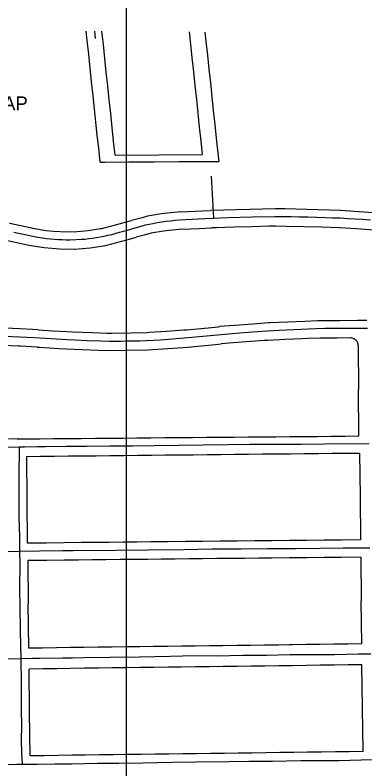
# Model space of a CAD drawing. Extents: x -25029 to 2274964, y -81170 to 687028.
# Drawn here: x 1632 to 2640, y -63865 to -61694 of the extents above; entities that cross this region are included whole.
import ezdxf

# ---------------------------------------------------------------- set-up
doc = ezdxf.new("R2010")
doc.units = 0
for name, color, linetype in [('81911BEA - RW_X_Fee_RW', 7, 'Continuous'), ('AP_X_Lights', 7, 'Continuous'), ('GE_X_CL_2000', 7, 'Continuous'), ('TI_BORDER', 7, 'Continuous'), ('TI_ORTHO_CBM', 7, 'Continuous')]:
    doc.layers.add(name, color=color, linetype=linetype)

msp = doc.modelspace()

# ---------------------------------------------------------------- linework, layer by layer
at = {"layer": '81911BEA - RW_X_Fee_RW'}
for p, q in [((2620.8, -62645.4), (2621.6, -62772.5)), ((2623.1, -62906.1), (2621.6, -62772.5)), ((1638.1, -62914.6), (1613.1, -62914.8)), ((1668.2, -63264.8), (1669.5, -63389.8)), ((2628.2, -63255.1), (2629.5, -63380.3)), ((2631, -63504.9), (2629.5, -63380.3)), ((1671.1, -63517.1), (1669.5, -63389.8))]:
    msp.add_line(p, q, dxfattribs=at)
for points in [[(1877, -62117.4), (1872.7, -62077.6), (1868.7, -62039.8), (1864.7, -62002), (1860.7, -61964.2), (1856.7, -61926.5), (1852.4, -61886.7), (1848.2, -61846.9), (1844, -61807.1), (1839.7, -61767.3), (1836.8, -61740)], [(1920.1, -62097.2), (1915.8, -62057.3), (1911.6, -62017.6), (1907.4, -61977.8), (1903.1, -61938), (1898.9, -61898.2), (1894.7, -61858.5), (1890.4, -61818.7), (1886.2, -61778.9), (1882.1, -61740.4)], [(2133.7, -61742.5), (2137.4, -61777.7), (2141.7, -61817.5), (2145.9, -61857.3), (2150.1, -61897.1), (2154.4, -61936.8), (2158.6, -61976.6), (2162.8, -62016.4), (2167.1, -62056.2), (2171.3, -62096)], [(2179, -61742.9), (2181.9, -61770.2), (2186.1, -61810), (2190.4, -61849.8), (2194.6, -61889.6), (2198.8, -61929.3), (2203.1, -61969.1), (2207.3, -62008.9), (2211.5, -62048.7), (2215.2, -62083.5), (2218.7, -62115.5)], [(1920.1, -62097.2), (2045.7, -62096.6), (2171.3, -62096)], [(1877, -62117.4), (1890.7, -62117.3), (1959.5, -62116.9), (2033.5, -62116.5), (2103.5, -62116.1), (2163.5, -62115.8), (2218.7, -62115.5)], [(2757.2, -62270.3), (2570.1, -62256.4), (2568.6, -62256.4), (2409.1, -62252.5), (2382.6, -62251.9), (2195.1, -62256.7)], [(2109.8, -62261), (2061.6, -62265.4), (2053.8, -62266.7), (2013.9, -62273.4), (1997.6, -62277.5), (1967, -62285.2)], [(2109.8, -62261), (2110.8, -62261), (2170.7, -62257.9), (2195.1, -62256.7)], [(1615.4, -62293.4), (1616.8, -62293.7), (1675.5, -62306.1), (1681.6, -62307.4)], [(1921.4, -62298.5), (1941.9, -62292.5), (1967, -62285.2)], [(1681.6, -62307.4), (1721.4, -62314.2), (1742.2, -62316), (1761.7, -62317.7), (1802, -62317.8), (1810.5, -62317.2), (1842.3, -62314.7), (1878.3, -62308.8), (1882.2, -62308.2), (1921.4, -62298.5)], [(2112.3, -62311), (2068, -62314.9), (2059.8, -62316.3), (2024.2, -62322.4), (2007.8, -62326.5), (1981, -62333.2)], [(2112.3, -62311), (2162.4, -62308.4), (2197.7, -62306.6)], [(2752.2, -62320), (2716.8, -62317.4), (2666.4, -62313.7), (2616.1, -62309.9), (2567.7, -62306.3), (2565.7, -62306.3), (2515.2, -62305.1), (2464.7, -62303.9), (2414.3, -62302.6), (2382.7, -62301.9), (2363.8, -62302.4), (2313.3, -62303.7), (2262.8, -62305), (2212.4, -62306.3), (2197.7, -62306.6)], [(1935.4, -62346.5), (1957.5, -62340), (1981, -62333.2)], [(1605, -62342.3), (1641.6, -62350), (1671.2, -62356.3)], [(1671.2, -62356.3), (1715.1, -62363.8), (1759.4, -62367.6), (1802.1, -62367.8), (1803.9, -62367.8), (1848.3, -62364.3), (1892.2, -62357.2), (1935.4, -62346.5)], [(2645.7, -62573.7), (2619.2, -62573.9), (2568.2, -62574.1), (2517.2, -62574.4), (2504.1, -62574.5), (2467.2, -62576), (2417.3, -62578), (2367.3, -62580.1), (2362.7, -62580.3), (2317.5, -62583.7), (2264.2, -62587.8), (2221.5, -62591.1)], [(1698.4, -62600.3), (1681.8, -62599.4), (1644.5, -62597.2), (1623.9, -62596.2), (1590.6, -62594.7), (1558.9, -62593.5)], [(1698.4, -62600.3), (1739.7, -62602.9), (1781.3, -62605.5)], [(1781.3, -62605.5), (1797.6, -62606.1), (1854.5, -62608.2), (1896.3, -62609.8), (1910.5, -62609.6), (1965.5, -62608.7), (2011.4, -62608), (2018.4, -62607.5), (2068.3, -62604.1), (2118.2, -62600.7), (2126.3, -62600.1)], [(2126.3, -62600.1), (2168, -62596.2), (2217.8, -62591.5), (2221.5, -62591.1)], [(2131, -62649.9), (2158.1, -62647.3), (2209.8, -62642.4), (2226.2, -62640.9)], [(2598.8, -62623.6), (2560.3, -62624), (2510.2, -62624.8), (2474.4, -62625.3), (2460.2, -62626), (2410.3, -62628.3), (2360.4, -62630.7), (2350.2, -62631.1), (2310.5, -62634.3), (2260.6, -62638.2), (2226.2, -62640.9)], [(2620.8, -62645.4), (2620.7, -62643.7), (2620.4, -62641.8), (2620, -62640), (2619.4, -62638.2), (2618.7, -62636.4), (2617.8, -62634.7), (2616.8, -62633.1), (2615.6, -62631.6), (2614.3, -62630.2), (2612.9, -62628.9), (2611.4, -62627.8), (2609.8, -62626.7), (2608.1, -62625.9), (2606.3, -62625.1), (2604.5, -62624.6), (2602.6, -62624.1), (2600.8, -62623.9), (2598.8, -62623.6)], [(1695.3, -62650.2), (1647.6, -62647.5), (1641.7, -62647.1), (1596.7, -62645.1)], [(1695.3, -62650.2), (1702.5, -62650.7), (1757.4, -62654.1), (1778.2, -62655.5)], [(1778.2, -62655.5), (1895.8, -62659.8), (2013.5, -62657.9), (2131, -62649.9)], [(1638.1, -62914.6), (1658.1, -62914.4), (1663.1, -62914.4), (1703.1, -62914), (1743.1, -62913.7), (1783.1, -62913.4), (1823.1, -62913), (1863.1, -62912.7), (1903.1, -62912.3), (1943.1, -62912), (1983.1, -62911.6), (2023.1, -62911.3), (2063.1, -62910.9), (2103.1, -62910.6), (2143.1, -62910.3), (2183.1, -62909.9), (2223.1, -62909.6), (2263.1, -62909.2), (2303.1, -62908.9), (2343.1, -62908.5), (2383.1, -62908.2), (2423.1, -62907.9), (2463.1, -62907.5), (2503.1, -62907.2), (2543.1, -62906.8), (2583.1, -62906.5), (2623.1, -62906.1)], [(1665.2, -62964.8), (1705.2, -62964.4), (1745.2, -62964), (1785.2, -62963.6), (1825.2, -62963.2), (1865.2, -62962.8), (1905.2, -62962.4), (1945.2, -62962), (1985.2, -62961.6), (2025.2, -62961.2), (2065.2, -62960.8), (2105.2, -62960.4), (2145.2, -62960), (2185.1, -62959.5), (2225.1, -62959.1), (2265.1, -62958.7)], [(1667.7, -63214.8), (1666.4, -63089.8), (1665.2, -62964.8)], [(2265.1, -62958.7), (2305.1, -62958.3), (2345.1, -62957.9), (2385.1, -62957.5), (2425.1, -62957.1), (2465.1, -62956.7), (2505.1, -62956.3), (2545.1, -62955.9), (2585.1, -62955.5), (2625.1, -62955.1)], [(2625.1, -62955.1), (2626.4, -63080.1), (2627.7, -63205.1)], [(2272.7, -63208.7), (2222.7, -63209.2), (2172.7, -63209.7), (2122.7, -63210.2), (2072.7, -63210.7), (2022.7, -63211.2), (1982.7, -63211.6), (1942.7, -63212), (1902.7, -63212.4), (1862.7, -63212.8), (1822.7, -63213.2), (1772.7, -63213.7), (1722.7, -63214.3), (1667.7, -63214.8)], [(2627.7, -63205.1), (2572.7, -63205.6), (2522.7, -63206.1), (2472.7, -63206.6), (2422.7, -63207.1), (2372.7, -63207.7), (2322.7, -63208.2), (2272.7, -63208.7)], [(2253.2, -63258.9), (2213.2, -63259.3), (2173.2, -63259.7), (2133.2, -63260.1), (2093.2, -63260.5), (2053.2, -63260.9), (2013.2, -63261.3), (1973.2, -63261.7), (1933.2, -63262.1), (1893.2, -63262.5), (1853.2, -63262.9), (1813.2, -63263.3), (1773.2, -63263.7), (1723.2, -63264.3), (1668.2, -63264.8)], [(2628.2, -63255.1), (2573.2, -63255.6), (2523.2, -63256.1), (2473.2, -63256.6), (2423.2, -63257.1), (2373.2, -63257.7), (2333.2, -63258.1), (2293.2, -63258.5), (2253.2, -63258.9)], [(2271.1, -63509.5), (2231.1, -63510), (2191.1, -63510.5), (2151.1, -63511), (2111.1, -63511.5), (2071.1, -63512), (2031.1, -63512.6), (1991.1, -63513.1), (1951.1, -63513.6), (1911.1, -63514.1), (1871.1, -63514.6), (1831.1, -63515.1), (1791.1, -63515.6), (1751.1, -63516.1), (1711.1, -63516.6), (1671.1, -63517.1)], [(2631, -63504.9), (2591, -63505.4), (2551, -63505.9), (2511, -63506.4), (2471.1, -63506.9), (2431.1, -63507.5), (2421.1, -63507.6), (2391.1, -63508), (2351.1, -63508.5), (2311.1, -63509), (2271.1, -63509.5)], [(2271.8, -63569.5), (2231.8, -63570), (2191.8, -63570.5), (2151.8, -63571), (2111.8, -63571.5), (2071.8, -63572), (2031.8, -63572.6), (2011.8, -63572.8), (1991.8, -63573.1), (1951.8, -63573.6), (1911.8, -63574.1), (1871.8, -63574.6), (1831.9, -63575.1), (1791.9, -63575.6), (1751.9, -63576.1), (1711.9, -63576.6), (1671.9, -63577.1)], [(1675, -63827.1), (1673.4, -63701.7), (1671.9, -63577.1)], [(2631.8, -63564.9), (2591.8, -63565.4), (2551.8, -63565.9), (2511.8, -63566.4), (2471.8, -63566.9), (2431.8, -63567.5), (2391.8, -63568), (2351.8, -63568.5), (2311.8, -63569), (2271.8, -63569.5)], [(2635, -63814.9), (2633.4, -63689.4), (2631.8, -63564.9)], [(2635, -63814.9), (2595, -63815.4), (2555, -63815.9), (2515, -63816.4), (2475, -63816.9), (2435, -63817.4), (2395, -63817.9), (2355, -63818.5), (2315, -63819), (2275, -63819.5)], [(2275, -63819.5), (2235, -63820), (2195, -63820.5), (2155, -63821), (2115, -63821.5), (2075, -63822), (2035, -63822.5), (1995, -63823), (1955, -63823.5), (1915, -63824.1), (1875, -63824.6), (1835, -63825.1), (1795, -63825.6), (1755, -63826.1), (1715, -63826.6), (1675, -63827.1)]]:
    msp.add_lwpolyline(points, dxfattribs=at)
at = {"layer": 'AP_X_Lights'}
msp.add_line((2196.9, -62158), (2203.5, -62279.2), dxfattribs=at)
at = {"layer": 'GE_X_CL_2000'}
for points in [[(1861, -61740.2), (1862.2, -61761.2)], [(2203.5, -62279.2), (2223.4, -62278.2), (2245.7, -62276.8), (2315.9, -62274.9), (2380.1, -62274.1), (2403.6, -62274.1), (2427.2, -62274.3), (2450.8, -62274.7), (2475.7, -62275.5), (2500.7, -62276.2), (2525.7, -62276.8), (2547.1, -62277.5), (2568.5, -62278.4), (2589.9, -62279.5), (2611.4, -62280.8), (2633.7, -62281.9), (2656, -62283.3)], [(1628.1, -62318.8), (1641.8, -62322.2), (1655.5, -62325.4), (1669.3, -62328.3), (1683.2, -62331), (1697.1, -62333.5), (1711, -62335.7), (1722.3, -62337.2), (1733.6, -62338.4), (1744.9, -62339.4), (1756.3, -62340.2), (1767.6, -62340.8), (1778.5, -62341), (1789.4, -62341), (1807.6, -62340.6), (1822, -62339.8), (1832.9, -62338.9), (1844, -62337.8), (1855.2, -62336.3), (1866.3, -62334.7), (1877.4, -62332.8), (1888.4, -62330.6), (1899.3, -62328.2), (1910.3, -62325.6), (1933, -62319.5), (1955.6, -62313.2), (1978.2, -62306.5), (1988.1, -62303.5), (1998.1, -62300.7), (2008.1, -62298.1), (2018.2, -62295.9), (2028.4, -62293.9), (2041.2, -62291.6), (2054, -62289.5), (2066.9, -62287.7), (2079.9, -62286.2), (2092.8, -62284.9), (2105.8, -62283.9), (2178.8, -62280.1), (2203.5, -62279.2)], [(1601.7, -62618.2), (1686.4, -62622.2), (1718.1, -62624.2), (1782.1, -62628.6), (1805.1, -62629.6), (1838.9, -62631.2), (1877.5, -62632.1), (1902.5, -62632.8), (1919.5, -62632.7), (1936.4, -62632.6), (1953.4, -62632.4), (1970.3, -62632.2), (1990.6, -62631.8), (2010.8, -62631.2), (2031, -62630.3), (2051.2, -62629.3), (2130.7, -62622.6), (2193.8, -62616.7), (2279, -62608.9), (2342.7, -62604.1), (2392.7, -62601.1), (2435.1, -62599.2), (2456.3, -62598.4), (2477.6, -62597.6), (2498.9, -62596.9), (2525.2, -62596.1), (2551.4, -62595.5), (2577.8, -62595.3), (2604.1, -62595.2), (2647.4, -62595.8)], [(1253.3, -62941.9), (1271.3, -62941.5), (1326.8, -62940.9), (1398.7, -62939.5), (1481.8, -62938.8), (1553.2, -62938), (1643.2, -62937.3)], [(1643.2, -62937.3), (1643.1, -62954.2), (1642.7, -63008.7), (1642.6, -63067.2), (1642.8, -63139.5), (1643.9, -63196.6), (1644.8, -63237.6)], [(1643.2, -62937.3), (1659, -62937.2), (1697.4, -62936.6), (1719.8, -62936.3), (1779.4, -62935.8), (1802.4, -62935.6), (1838.8, -62935.1), (1904, -62934.3), (1969.8, -62934), (2032.8, -62933.4), (2173.1, -62931.7), (2244.8, -62931), (2308.4, -62930.1), (2378.6, -62929.8), (2456.9, -62929.5), (2523.3, -62928.4), (2652.1, -62927.5)], [(1644.8, -63237.6), (1701.8, -63237), (1769.2, -63235.8), (1799.9, -63235.5), (1923, -63234.5), (2013.5, -63233.9), (2117.9, -63232.8), (2199, -63231.3), (2283.7, -63230.6), (2359.8, -63230.2), (2439.7, -63229.7), (2511.1, -63228.7), (2578, -63227.7), (2636.9, -63228), (2654.3, -63227.7)], [(673, -63247.3), (713.1, -63246.2), (790.1, -63245.5), (874.2, -63244.9), (957, -63244), (1040.3, -63243.3), (1139.2, -63242.3), (1229.3, -63241.8), (1306.3, -63240.7), (1371, -63240.5), (1462.6, -63239.2), (1574.4, -63238.8), (1644.8, -63237.6)], [(1644.8, -63237.6), (1645.6, -63274.1), (1644.6, -63345.7), (1645.4, -63399.4), (1646.7, -63465.4), (1647.3, -63511.1), (1648.2, -63546.4)], [(1648.2, -63546.4), (1681.7, -63546.3), (1703, -63545.8), (1768.7, -63545.2), (1797.2, -63544.6), (1830.3, -63543.9), (1906.2, -63542.7), (1990.1, -63542.1), (2078.5, -63540.1), (2149.6, -63538.6), (2213.7, -63539.1), (2288.7, -63537.4), (2356.1, -63537), (2425, -63535.6), (2488.8, -63535.5), (2552.7, -63535), (2620.8, -63533.8), (2657.2, -63533.2)], [(684.6, -63552.8), (694.7, -63554.2), (704.8, -63555.5), (714.9, -63556.6), (725, -63557.4), (736.4, -63558), (747.9, -63558.4), (759.3, -63558.4), (824.8, -63557.4), (870.9, -63556.4), (931.3, -63555.1), (1003, -63554.9), (1055.5, -63554.4), (1167.5, -63553.2), (1252.3, -63550.3), (1336.8, -63549.8), (1412.3, -63549.1), (1486.7, -63548.6), (1541.1, -63547.8), (1648.2, -63546.4)], [(1648.2, -63546.4), (1648.4, -63566.4), (1649, -63600.3), (1649.5, -63641.9), (1649.6, -63694.7), (1650.2, -63739.3), (1649.4, -63783.1), (1649.9, -63818.9), (1651.8, -63850.8)], [(1651.8, -63850.8), (1696.6, -63850.8), (1746.3, -63850.3), (1794.6, -63849.7), (1868.9, -63848.5), (1931.1, -63848), (2000, -63847.1), (2085, -63845.5), (2154.6, -63844.5), (2248.1, -63843), (2305.4, -63842.4), (2322.4, -63842.5), (2339.5, -63842.5), (2356.5, -63842.5), (2373.5, -63842.4), (2455.3, -63840.9), (2513.5, -63840.5), (2566.3, -63840.1), (2629.8, -63838.7), (2661.7, -63837.8)], [(686.4, -63864.6), (737.1, -63864), (804.4, -63862.8), (882, -63862.2), (958.3, -63860.7), (1041, -63859.4), (1110.2, -63858.9), (1182.7, -63857.2), (1254.4, -63856), (1328.5, -63855.7), (1404.1, -63853.5), (1481.7, -63853), (1552.5, -63852.4), (1637.1, -63851), (1651.8, -63850.8)]]:
    msp.add_lwpolyline(points, dxfattribs=at)
at = {"layer": 'TI_BORDER'}
msp.add_lwpolyline([(-4748.4, -60448.4), (1951.6, -60448.4), (1951.6, -64748.4)], dxfattribs=at)

# ---------------------------------------------------------------- texts
at = {"layer": 'TI_ORTHO_CBM'}
msp.add_text('ORTHOPHOTO / CONTOUR BASE MAP', height=40, dxfattribs=at).set_placement((681.6, -61968.4))

doc.saveas('drawing.dxf')
